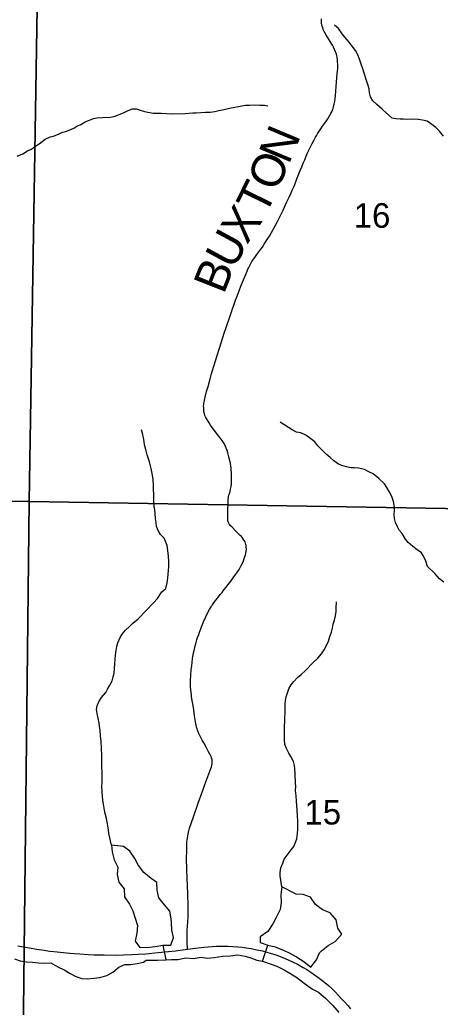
# Model space of a CAD drawing. Extents: x 0 to 34, y 0 to 22.
# Drawn here: x 21.226 to 21.94, y 16.809 to 18.487 of the extents above; entities that cross this region are included whole.
import ezdxf

# ---------------------------------------------------------------- set-up
doc = ezdxf.new("R2010")
doc.units = 0
for name, color, linetype in [('GM_X_Corporation', 7, 'Continuous'), ('GM_X_Major_Lake', 7, 'Continuous'), ('GM_X_Minor_River', 7, 'Continuous'), ('GM_X_Section_Text', 7, 'Continuous'), ('GM_X_Township_Road', 7, 'Continuous'), ('GM_X_Township_Road_Text', 7, 'Continuous'), ('GM_X_US_Route', 7, 'Continuous')]:
    doc.layers.add(name, color=color, linetype=linetype)

msp = doc.modelspace()

# ---------------------------------------------------------------- linework, layer by layer
at = {"layer": 'GM_X_Corporation'}
for points in [[(21.2582, 18.6819), (21.2422, 17.6682), (20.2237, 17.6792), (20.2437, 18.6978)], [(21.2582, 18.6819), (22.2749, 18.6656), (22.2529, 17.6514), (21.2422, 17.6682)], [(21.2422, 17.6682), (21.2309, 16.6512), (20.2179, 16.6698), (20.2237, 17.6792)], [(22.2529, 17.6514), (22.2392, 16.6385), (21.2309, 16.6512), (21.2422, 17.6682)]]:
    msp.add_lwpolyline(points, close=True, dxfattribs=at)
at = {"layer": 'GM_X_Major_Lake'}
for points in [[(21.4361, 16.8856), (21.4407, 16.8893), (21.4502, 16.8891), (21.4601, 16.8892), (21.4741, 16.8901), (21.4839, 16.8905), (21.4949, 16.8903), (21.5074, 16.8934), (21.5207, 16.8921), (21.5343, 16.8941), (21.5449, 16.8927), (21.5563, 16.8939), (21.571, 16.896), (21.5835, 16.8969), (21.5964, 16.8985), (21.6089, 16.896), (21.6188, 16.8934), (21.6287, 16.8893), (21.6385, 16.8876), (21.6545, 16.882), (21.664, 16.8787), (21.6751, 16.8731), (21.6846, 16.8672), (21.6968, 16.8597), (21.709, 16.85), (21.7235, 16.8399), (21.7334, 16.8347), (21.746, 16.8242), (21.7579, 16.8125), (21.7678, 16.8005)], [(21.2169, 16.8913), (21.2267, 16.8879), (21.2373, 16.8864), (21.2475, 16.8857), (21.2577, 16.8846), (21.268, 16.8842), (21.2786, 16.885), (21.2907, 16.8778), (21.3013, 16.8729), (21.3115, 16.8668), (21.3214, 16.8615), (21.3312, 16.8581), (21.3411, 16.8574), (21.352, 16.8585), (21.3623, 16.8597), (21.374, 16.8631), (21.3842, 16.8688), (21.3944, 16.8772), (21.4043, 16.8817), (21.4149, 16.8817), (21.4255, 16.8836), (21.4361, 16.8856)]]:
    msp.add_lwpolyline(points, dxfattribs=at)
at = {"layer": 'GM_X_Minor_River'}
for p, q in [((21.4689, 16.9147), (21.4741, 16.8901)), ((21.6385, 16.8876), (21.6474, 16.9149))]:
    msp.add_line(p, q, dxfattribs=at)
for points in [[(21.8656, 18.3187), (21.8588, 18.3197), (21.8492, 18.3279), (21.8415, 18.3351), (21.8327, 18.3425), (21.8258, 18.3489), (21.8219, 18.3557), (21.8203, 18.3625), (21.8194, 18.3693), (21.8171, 18.3769), (21.8151, 18.3837), (21.8111, 18.3959), (21.8087, 18.4034), (21.8067, 18.4095), (21.804, 18.4163), (21.8008, 18.4258), (21.7961, 18.4345), (21.7904, 18.4416), (21.7853, 18.4484), (21.7784, 18.457), (21.7738, 18.463), (21.7672, 18.4717), (21.7607, 18.4773)], [(21.2218, 18.2552), (21.2315, 18.2591), (21.2394, 18.2642), (21.2462, 18.2669), (21.2518, 18.2712), (21.2589, 18.2759), (21.269, 18.2837), (21.2777, 18.288), (21.2833, 18.2892), (21.2928, 18.2928), (21.2984, 18.2955), (21.3041, 18.2971), (21.3176, 18.3027), (21.3232, 18.3062), (21.3296, 18.3086), (21.3371, 18.3132), (21.3443, 18.3164), (21.3514, 18.3192), (21.3571, 18.32), (21.3666, 18.3205), (21.3802, 18.3215), (21.3881, 18.3232), (21.3975, 18.3271), (21.4032, 18.3291), (21.4103, 18.3326), (21.4175, 18.3354), (21.4235, 18.3355), (21.4307, 18.3329), (21.438, 18.3308), (21.4524, 18.3283), (21.4664, 18.3278), (21.4755, 18.3272), (21.4831, 18.3269), (21.5069, 18.3273), (21.5202, 18.3286), (21.5258, 18.3287), (21.5338, 18.3292), (21.5414, 18.3297), (21.5493, 18.3298), (21.5576, 18.3307), (21.5644, 18.3323), (21.5731, 18.3344), (21.5825, 18.3368), (21.6006, 18.3401), (21.6097, 18.3414), (21.6165, 18.3419), (21.6241, 18.342), (21.6339, 18.3418), (21.6415, 18.3415), (21.6476, 18.3405)], [(21.9459, 18.2887), (21.939, 18.2973), (21.9328, 18.3037), (21.926, 18.3089), (21.9179, 18.3142), (21.9099, 18.3163), (21.9027, 18.3173), (21.8914, 18.3179), (21.8838, 18.3174), (21.8781, 18.3177), (21.8721, 18.318), (21.8656, 18.3187)], [(21.7674, 17.7318), (21.7594, 17.7374), (21.7532, 17.7434), (21.7463, 17.749), (21.7406, 17.7543), (21.7325, 17.7629), (21.7271, 17.7697), (21.7206, 17.7749), (21.7122, 17.7808), (21.7034, 17.7849), (21.6962, 17.7863), (21.6886, 17.79), (21.6825, 17.7941), (21.6744, 17.7993), (21.6683, 17.8034)], [(21.382, 17.0844), (21.3775, 17.1043), (21.3766, 17.1108), (21.375, 17.121), (21.3733, 17.1298), (21.3713, 17.1385), (21.3701, 17.1442), (21.3688, 17.151), (21.3676, 17.1575), (21.3664, 17.1662), (21.3658, 17.1757), (21.3657, 17.1845), (21.366, 17.1909), (21.3659, 17.2008), (21.3661, 17.2092), (21.3656, 17.2172), (21.3653, 17.237), (21.3648, 17.2492), (21.3642, 17.2606), (21.3633, 17.2705), (21.3624, 17.28), (21.3616, 17.286), (21.3611, 17.2925), (21.3591, 17.3005), (21.3575, 17.3084), (21.3562, 17.3149), (21.3573, 17.3214), (21.3606, 17.3283), (21.365, 17.3356), (21.3721, 17.3437), (21.3751, 17.3494), (21.3791, 17.3563), (21.3832, 17.3636), (21.3846, 17.3705), (21.3864, 17.377), (21.387, 17.3842), (21.3877, 17.3926), (21.3879, 17.4006), (21.3886, 17.4075), (21.3896, 17.4155), (21.3907, 17.422), (21.3925, 17.4281), (21.3965, 17.4373), (21.4002, 17.443), (21.4058, 17.4496), (21.4125, 17.4558), (21.4181, 17.462), (21.4271, 17.4693), (21.4532, 17.4964), (21.4599, 17.5037), (21.4673, 17.5149), (21.474, 17.5207), (21.4762, 17.5302), (21.4776, 17.5386), (21.4782, 17.5443), (21.4785, 17.5516), (21.4792, 17.5573), (21.4794, 17.5672), (21.4789, 17.5756), (21.4776, 17.5851), (21.4764, 17.5934), (21.4716, 17.6063), (21.4651, 17.6123), (21.4609, 17.619), (21.4585, 17.6262), (21.4576, 17.6327), (21.4568, 17.6395), (21.4563, 17.6479), (21.4554, 17.6544), (21.4546, 17.6601), (21.4537, 17.6673), (21.4536, 17.6741), (21.4533, 17.6954), (21.4524, 17.7065), (21.4507, 17.7159), (21.4491, 17.7243), (21.4463, 17.736), (21.4427, 17.7474), (21.4399, 17.7565), (21.4379, 17.7648), (21.4371, 17.7705), (21.4362, 17.7766), (21.4346, 17.7842), (21.433, 17.7899)], [(21.9464, 17.5313), (21.9391, 17.5373), (21.931, 17.546), (21.9187, 17.5579), (21.9156, 17.567), (21.9117, 17.5753), (21.9086, 17.5814), (21.9009, 17.5862), (21.8936, 17.5922), (21.886, 17.5985), (21.8813, 17.6042), (21.8755, 17.614), (21.8705, 17.6196), (21.8678, 17.6253), (21.8643, 17.6325), (21.8627, 17.6397), (21.8622, 17.6461), (21.8628, 17.653), (21.8628, 17.6587), (21.8611, 17.6682), (21.8583, 17.6769), (21.8537, 17.6856), (21.8498, 17.692), (21.8455, 17.6984), (21.8359, 17.7074), (21.8263, 17.7152), (21.8199, 17.7182), (21.8115, 17.7226), (21.8012, 17.7251), (21.7948, 17.7258), (21.7887, 17.7257), (21.7811, 17.7271), (21.7731, 17.7293), (21.7674, 17.7318)], [(21.6714, 17.0138), (21.6685, 17.0323), (21.6685, 17.0384), (21.6695, 17.046), (21.6728, 17.0541), (21.675, 17.0606), (21.6801, 17.0679), (21.6868, 17.0767), (21.6917, 17.0825), (21.6939, 17.0882), (21.6964, 17.0951), (21.6978, 17.1047), (21.6981, 17.1123), (21.6983, 17.1184), (21.6982, 17.126), (21.6977, 17.1336), (21.6972, 17.1446), (21.6959, 17.1591), (21.6953, 17.1686), (21.6945, 17.1773), (21.6947, 17.1842), (21.6946, 17.1906), (21.6937, 17.2059), (21.6932, 17.2142), (21.6927, 17.2199), (21.6911, 17.2268), (21.6864, 17.2351), (21.6833, 17.2407), (21.679, 17.249), (21.6763, 17.2555), (21.6758, 17.2642), (21.6756, 17.2794), (21.6759, 17.2855), (21.6761, 17.2962), (21.677, 17.3133), (21.6768, 17.3247), (21.6775, 17.3305), (21.6785, 17.3366), (21.6807, 17.3434), (21.6832, 17.3499), (21.6873, 17.3569), (21.6914, 17.3626), (21.6977, 17.3696), (21.7041, 17.3746), (21.7112, 17.3812), (21.7235, 17.394), (21.7321, 17.4025), (21.7384, 17.4098), (21.7432, 17.4167), (21.7469, 17.424), (21.7502, 17.4313), (21.7527, 17.4393), (21.7553, 17.4466), (21.7571, 17.4535), (21.7585, 17.46), (21.7607, 17.4668), (21.7621, 17.4741), (21.7635, 17.4817), (21.7637, 17.4897), (21.764, 17.4958), (21.764, 17.4982)], [(21.382, 17.0844), (21.3829, 17.0731), (21.3864, 17.0595), (21.3926, 17.0474), (21.3916, 17.0349), (21.3944, 17.0216), (21.4032, 17.0103), (21.4041, 16.9971), (21.4122, 16.9846), (21.418, 16.9729), (21.4223, 16.9608), (21.4258, 16.948), (21.4248, 16.9351), (21.4222, 16.9218), (21.4292, 16.9116), (21.4424, 16.911), (21.4561, 16.9123), (21.4689, 16.9147), (21.4826, 16.9148), (21.487, 16.9277), (21.4846, 16.9402), (21.4837, 16.9535)], [(21.4837, 16.9535), (21.4833, 16.9592), (21.4812, 16.9724), (21.4717, 16.9833), (21.4625, 16.9954), (21.4597, 17.0082), (21.4588, 17.0211), (21.4493, 17.0282), (21.437, 17.038), (21.4278, 17.05), (21.4213, 17.0621), (21.4132, 17.0745), (21.4021, 17.0824), (21.382, 17.0844)], [(21.6714, 17.0138), (21.6697, 17.0005), (21.6698, 16.9872), (21.6684, 16.9751), (21.6609, 16.9606), (21.6557, 16.9507), (21.6475, 16.9381), (21.6344, 16.9288), (21.6345, 16.919), (21.6474, 16.9149), (21.6599, 16.9117), (21.6721, 16.9069), (21.6827, 16.9024), (21.6961, 16.895), (21.7083, 16.8871), (21.7205, 16.8774), (21.7302, 16.8896), (21.7354, 16.9018)], [(21.7354, 16.9018), (21.7384, 16.9049), (21.7497, 16.9141), (21.7617, 16.921), (21.773, 16.9333), (21.7664, 16.9435), (21.7637, 16.9575), (21.7533, 16.9699), (21.7404, 16.975), (21.7282, 16.9836), (21.7197, 16.9965), (21.7075, 17.0009), (21.6958, 17.0015), (21.6714, 17.0138)]]:
    msp.add_lwpolyline(points, dxfattribs=at)
at = {"layer": 'GM_X_Township_Road'}
msp.add_lwpolyline([(21.5108, 16.9078), (21.5105, 16.9198), (21.5104, 16.9344), (21.5106, 16.942), (21.5108, 16.9451), (21.5111, 16.9479), (21.5115, 16.9528), (21.5118, 16.9566), (21.5119, 16.9599), (21.512, 16.9636), (21.5121, 16.9696), (21.5122, 16.9757), (21.5121, 16.9824), (21.5119, 16.9884), (21.5117, 16.9953), (21.5113, 17.0028), (21.5108, 17.0145), (21.5102, 17.0296), (21.5099, 17.0413), (21.5097, 17.0485), (21.5094, 17.0571), (21.5096, 17.0809), (21.5097, 17.0847), (21.5098, 17.0869), (21.5101, 17.0904), (21.5104, 17.0936), (21.5108, 17.0967), (21.5114, 17.1004), (21.5119, 17.1033), (21.5132, 17.1088), (21.5146, 17.1135), (21.5172, 17.1215), (21.5219, 17.1346), (21.5293, 17.1558), (21.5315, 17.162), (21.5341, 17.17), (21.5373, 17.1792), (21.5404, 17.1876), (21.5507, 17.2149), (21.5515, 17.2174), (21.5522, 17.2198), (21.5527, 17.223), (21.5531, 17.2259), (21.5529, 17.2283), (21.5526, 17.2304), (21.5519, 17.2328), (21.5511, 17.2351), (21.549, 17.2394), (21.5469, 17.2433), (21.5424, 17.2512), (21.5385, 17.2583), (21.536, 17.2628), (21.532, 17.2709), (21.5299, 17.2755), (21.5281, 17.2797), (21.5272, 17.2824), (21.5265, 17.2848), (21.5255, 17.2885), (21.525, 17.2914), (21.5245, 17.294), (21.5239, 17.2977), (21.523, 17.3041), (21.5215, 17.3143), (21.5203, 17.322), (21.519, 17.3303), (21.5179, 17.3367), (21.5175, 17.3403), (21.517, 17.3433), (21.5165, 17.3486), (21.5161, 17.3533), (21.5159, 17.3573), (21.516, 17.3646), (21.5166, 17.3736), (21.5174, 17.3826), (21.5181, 17.3893), (21.5187, 17.3949), (21.5196, 17.4017), (21.5202, 17.4052), (21.5213, 17.4114), (21.5227, 17.4175), (21.5242, 17.4233), (21.5255, 17.4286), (21.5269, 17.4334), (21.5281, 17.4373), (21.53, 17.4427), (21.5313, 17.4462), (21.5335, 17.452), (21.5347, 17.4553), (21.5364, 17.4595), (21.5388, 17.4654), (21.5398, 17.4674), (21.5429, 17.474), (21.5486, 17.4848), (21.551, 17.4894), (21.5523, 17.4917), (21.5533, 17.493), (21.5585, 17.5002), (21.5622, 17.5049), (21.5666, 17.5103), (21.5696, 17.514), (21.5728, 17.5181), (21.5765, 17.5229), (21.5801, 17.5274), (21.585, 17.5339), (21.5899, 17.5404), (21.5963, 17.5493), (21.5985, 17.5529), (21.6007, 17.5565), (21.6024, 17.5597), (21.6043, 17.5636), (21.6061, 17.5676), (21.6074, 17.5713), (21.6094, 17.5778), (21.61, 17.5804), (21.6106, 17.5837), (21.6109, 17.5873), (21.6108, 17.5908), (21.6105, 17.5939), (21.6102, 17.5956), (21.6097, 17.5975), (21.6087, 17.5999), (21.6074, 17.6022), (21.6062, 17.6041), (21.6044, 17.6064), (21.6025, 17.6087), (21.6007, 17.6105), (21.5972, 17.6139), (21.5929, 17.6181), (21.586, 17.6251), (21.5837, 17.6275), (21.5823, 17.6295), (21.5811, 17.6314), (21.5802, 17.6336), (21.5796, 17.6355), (21.5792, 17.6376), (21.5792, 17.6388), (21.5792, 17.6462), (21.5793, 17.6507), (21.5794, 17.6571), (21.5798, 17.6622), (21.58, 17.6677), (21.5801, 17.6706), (21.5803, 17.6734), (21.5804, 17.6749), (21.5807, 17.6768), (21.5812, 17.6789), (21.5816, 17.6805), (21.5832, 17.6853), (21.5841, 17.6893), (21.585, 17.6936), (21.5855, 17.698), (21.5857, 17.7004), (21.5858, 17.7027), (21.5858, 17.718), (21.5854, 17.7213), (21.585, 17.7243), (21.5843, 17.7297), (21.5832, 17.736), (21.5813, 17.7444), (21.5808, 17.7468), (21.5803, 17.7489), (21.5795, 17.7513), (21.5782, 17.7552), (21.5769, 17.7589), (21.5757, 17.7617), (21.5744, 17.7646), (21.5731, 17.767), (21.57, 17.7721), (21.5684, 17.7743), (21.562, 17.782), (21.5596, 17.7852), (21.5502, 17.7983), (21.5479, 17.8018), (21.5449, 17.8063), (21.5431, 17.8094), (21.5416, 17.8121), (21.5406, 17.8145), (21.5397, 17.8175), (21.5389, 17.8213), (21.5386, 17.8251), (21.5385, 17.8277), (21.5384, 17.8302), (21.5385, 17.8324), (21.5387, 17.8348), (21.5391, 17.8371), (21.5405, 17.8433), (21.5435, 17.855), (21.5458, 17.8637), (21.5492, 17.8767), (21.5513, 17.8836), (21.5529, 17.8894), (21.5739, 17.9559), (21.576, 17.9621), (21.5927, 18.0102), (21.5953, 18.017), (21.5994, 18.0277), (21.6028, 18.0372), (21.606, 18.045), (21.6092, 18.0528), (21.6122, 18.0597), (21.6137, 18.0628), (21.6146, 18.0648), (21.6182, 18.0718), (21.6204, 18.0759), (21.6229, 18.08), (21.6251, 18.083), (21.6285, 18.0877), (21.6322, 18.0924), (21.6358, 18.097), (21.6383, 18.1006), (21.6414, 18.1055), (21.6488, 18.1171), (21.65, 18.1192), (21.663, 18.1431), (21.6654, 18.1475), (21.6732, 18.1635), (21.6799, 18.1774), (21.6836, 18.1855), (21.687, 18.1929), (21.6894, 18.1986), (21.6913, 18.2031), (21.693, 18.2071), (21.6967, 18.2165), (21.699, 18.2223), (21.7024, 18.2306), (21.7049, 18.2367), (21.7074, 18.2429), (21.7101, 18.249), (21.7143, 18.2593), (21.7186, 18.2688), (21.7225, 18.2763), (21.726, 18.283), (21.7283, 18.287), (21.7305, 18.2907), (21.7325, 18.2941), (21.7374, 18.3015), (21.7403, 18.3057), (21.7438, 18.3106), (21.7458, 18.3134), (21.7491, 18.3184), (21.7521, 18.3233), (21.7542, 18.3272), (21.7559, 18.3304), (21.7572, 18.3335), (21.7582, 18.3362), (21.7592, 18.3394), (21.7602, 18.3433), (21.761, 18.3481), (21.7616, 18.3534), (21.7622, 18.3577), (21.7636, 18.3736), (21.7654, 18.3954), (21.7657, 18.3993), (21.7661, 18.4042), (21.7662, 18.4072), (21.7663, 18.4094), (21.766, 18.4166), (21.7658, 18.4187), (21.7653, 18.423), (21.7647, 18.4257), (21.764, 18.4281), (21.7633, 18.43), (21.7623, 18.4325), (21.7607, 18.4362), (21.7589, 18.44), (21.7571, 18.4436), (21.7552, 18.447), (21.7517, 18.4528), (21.7487, 18.4574), (21.7465, 18.4608), (21.7436, 18.4657), (21.7424, 18.468), (21.7415, 18.4704), (21.7406, 18.4728), (21.7397, 18.4759), (21.7392, 18.4783), (21.7388, 18.4807), (21.7385, 18.4831), (21.7385, 18.486), (21.7386, 18.4884)], dxfattribs=at)
at = {"layer": 'GM_X_US_Route'}
msp.add_lwpolyline([(21.2226, 16.9137), (21.2323, 16.9119), (21.2424, 16.9101), (21.2542, 16.9082), (21.2672, 16.9061), (21.2765, 16.9048), (21.284, 16.904), (21.3111, 16.9013), (21.3183, 16.9007), (21.328, 16.8999), (21.342, 16.899), (21.3523, 16.8986), (21.3692, 16.8981), (21.3883, 16.898), (21.4025, 16.8983), (21.4162, 16.8989), (21.4274, 16.8994), (21.4401, 16.9003), (21.4552, 16.9016), (21.4727, 16.9034), (21.4908, 16.9054), (21.5108, 16.9078), (21.5288, 16.91), (21.5393, 16.9111), (21.5459, 16.9118), (21.5531, 16.9123), (21.56, 16.9128), (21.5661, 16.9131), (21.5727, 16.9131), (21.5797, 16.9131), (21.5879, 16.9126), (21.5963, 16.912), (21.6036, 16.9112), (21.6104, 16.9104), (21.619, 16.9091), (21.629, 16.907), (21.6384, 16.905), (21.6456, 16.9031), (21.6533, 16.9008), (21.6594, 16.8988), (21.6675, 16.896), (21.6739, 16.8935), (21.6822, 16.8898), (21.6906, 16.8859), (21.6976, 16.8824), (21.7074, 16.877), (21.7138, 16.8732), (21.7207, 16.8688), (21.7269, 16.8646), (21.7324, 16.8606), (21.7391, 16.8554), (21.7444, 16.8511), (21.7503, 16.846), (21.756, 16.8409), (21.7617, 16.8352), (21.7668, 16.8299), (21.7728, 16.8237), (21.7781, 16.818), (21.7832, 16.8122), (21.7877, 16.8065)], dxfattribs=at)

# ---------------------------------------------------------------- texts
at = {"layer": 'GM_X_Section_Text'}
for s, p in [('16', (21.7933, 18.1333)), ('15', (21.7096, 17.1197))]:
    msp.add_text(s, height=0.04186, rotation=0, dxfattribs=at).set_placement(p)
at = {"layer": 'GM_X_Township_Road_Text'}
for s, rotation, p in [('N', 67.2922, (21.683, 18.2395)), ('O', 66.5782, (21.6628, 18.1929)), ('T', 63.8361, (21.6429, 18.152)), ('X', 57.101, (21.6121, 18.1037)), ('U', 61.5579, (21.5889, 18.0607)), ('B', 68.4211, (21.5725, 18.019))]:
    msp.add_text(s, height=0.0568, rotation=rotation, dxfattribs=at).set_placement(p)

doc.saveas('drawing.dxf')
